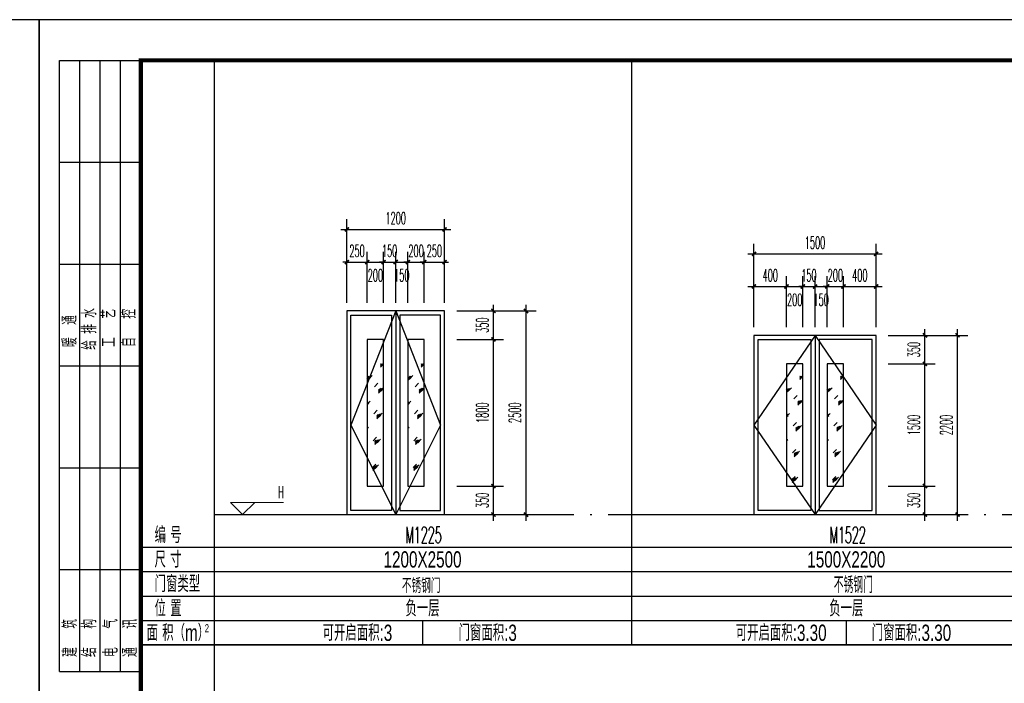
# Model space of a CAD drawing. Extents: x 1779708 to 7299578, y -1121471 to 88434.
# Tile 853 of 1056: x 6559686 to 6571778, y -952296 to -944150. Entities that reach past the tile are written whole.
import ezdxf
from ezdxf.enums import TextEntityAlignment as Align

# ---------------------------------------------------------------- set-up
doc = ezdxf.new("R2010")
doc.units = 0
doc.header["$LTSCALE"] = 1000
doc.header["$MEASUREMENT"] = 0
doc.linetypes.add('DOTE', pattern=[2.42, 2, -0.2, 0.02, -0.2])
doc.layers.get('0').update_dxf_attribs({"linetype": 'CONTINUOUS'})
doc.layers.get('Defpoints').update_dxf_attribs({"linetype": 'CONTINUOUS'})
doc.layers.add('DIM_ELEV', color=3, linetype='CONTINUOUS', lineweight=13)
for name, color, linetype in [('DOTE', 1, 'DOTE'), ('NONE', 7, 'CONTINUOUS'), ('PUB_DIM', 3, 'CONTINUOUS'), ('PUB_TAB', 7, 'CONTINUOUS'), ('PUB_TEXT', 7, 'CONTINUOUS'), ('PUB_TITLE', 4, 'CONTINUOUS'), ('WINDOW', 2, 'CONTINUOUS'), ('可见线', 6, 'CONTINUOUS')]:
    doc.layers.add(name, color=color, linetype=linetype)
doc.styles.add('_TCH_DIM', font='SIMPLEX.shx', dxfattribs={"width": 0.7, "bigfont": 'GBCBIG.shx'})
doc.styles.add('_TCH_DIM_T3', font='SIMPLEX.shx', dxfattribs={"width": 0.494118, "bigfont": 'GBCBIG.shx'})
doc.styles.add('dim_font', font='SIMPLEX.shx', dxfattribs={"width": 0.8})
doc.styles.get("Standard").update_dxf_attribs({"font": 'GBENOR', "bigfont": 'GBCBIG'})
doc.styles.add('华正字体', font='huazheng.shx', dxfattribs={"width": 0.7, "bigfont": 'hztxt.shx'})
doc.dimstyles.new('_TCH_ARCH&&50', dxfattribs={"dimtxt": 148.75, "dimasz": 50, "dimexe": 125, "dimexo": 150, "dimgap": 63.125, "dimtad": 1, "dimdec": 0, "dimzin": 0, "dimdsep": 46, "dimtxsty": '_TCH_DIM_T3', "dimblk": 'ARCHTICK', "dimcen": 0.09, "dimdle": 75, "dimclrt": 7, "dimazin": 2, "dimtfac": 1, "dimtdec": 0, "dimtix": 1, "dimtmove": 2, "dimatfit": 3, "dimfxl": 250, "dimtolj": 1, "dimtzin": 0, "dimarcsym": 0})

# ---------------------------------------------------------------- blocks, each defined once
blk = doc.blocks.new('$titleblk$00000095')
for p, q in [((-150, 20), (-150, 0)), ((-150, 20), (0, 20)), ((-125, 20), (-125, 0)), ((-100, 20), (-100, 0)), ((-75, 20), (-75, 0)), ((-75, 20), (-75, 0)), ((-50, 20), (-50, 0)), ((-25, 20), (-25, 0)), ((0, 20), (0, 0)), ((-150, 15), (-75, 15)), ((-75, 15), (0, 15)), ((-150, 10), (-75, 10)), ((-75, 10), (0, 10)), ((-150, 5), (-75, 5)), ((-75, 5), (0, 5))]:
    blk.add_line(p, q)
at = {"width": 0.8}
for s, p in [('建   筑', (-146.45, 15.65)), ('暖  通', (-70.35, 15.73)), ('结   构', (-146.45, 10.91)), ('给 排 水', (-71.03, 10.9)), ('电   气', (-146.45, 5.65)), ('工   艺', (-70.35, 6.13)), ('自   控', (-70.35, 1.24)), ('通   讯', (-146.45, 0.88))]:
    blk.add_text(s, height=3.509, dxfattribs=at).set_placement(p)
blk = doc.blocks.new('A$C3D8761CE')
at = {"layer": 'PUB_TITLE'}
blk.add_lwpolyline([(0, 0), (84100, 0), (84100, 59400), (0, 59400)], close=True, dxfattribs=at)
at = {"layer": 'PUB_TITLE', "const_width": 100}
blk.add_lwpolyline([(2500, 1000), (83100, 1000), (83100, 58400), (2500, 58400)], close=True, dxfattribs=at)
at = {"layer": 'PUB_TITLE', "xscale": 99.99999962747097, "yscale": 100.0000007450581, "zscale": 99.99999962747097, "rotation": 90}
blk.add_blockref('$titleblk$00000095', (2500, 58400), dxfattribs=at)
blk = doc.blocks.new('_ArchTick')
at = {"color": 0, "linetype": 'ByBlock', "const_width": 0.4}
blk.add_lwpolyline([(-0.5, -0.5), (0.5, 0.5)], dxfattribs=at)
blk = doc.blocks.new('*D3019')
at = {"layer": 'Defpoints', "color": 0, "transparency": 16777216}
for p in [(6570204, -947425), (6569804, -948075), (6570204, -948075)]:
    blk.add_point(p, dxfattribs=at)
at = {"layer": 'PUB_DIM', "color": 0, "lineweight": -2, "transparency": 16777216}
for p, q in [((6569804, -947925), (6569804, -947300)), ((6570204, -947925), (6570204, -947300)), ((6569729, -947425), (6570279, -947425))]:
    blk.add_line(p, q, dxfattribs=at)
at = {"layer": 'PUB_DIM', "color": 0, "lineweight": -2, "transparency": 16777216, "xscale": 50, "yscale": 50, "zscale": 50, "rotation": 180}
blk.add_blockref('_ArchTick', (6569804, -947425), dxfattribs=at)
at = {"layer": 'PUB_DIM', "color": 0, "lineweight": -2, "transparency": 16777216, "xscale": 50, "yscale": 50, "zscale": 50}
blk.add_blockref('_ArchTick', (6570204, -947425), dxfattribs=at)
at = {"layer": 'PUB_DIM', "color": 7, "transparency": 16777216, "insert": (6570004, -947288), "char_height": 148.8, "attachment_point": 5, "style": '_TCH_DIM_T3'}
blk.add_mtext('\\A1;400', dxfattribs=at)
blk = doc.blocks.new('*D3020')
at = {"layer": 'Defpoints', "color": 0, "transparency": 16777216}
for p in [(6569804, -947425), (6569604, -948075), (6569804, -948075)]:
    blk.add_point(p, dxfattribs=at)
at = {"layer": 'PUB_DIM', "color": 0, "lineweight": -2, "transparency": 16777216}
for p, q in [((6569604, -947925), (6569604, -947300)), ((6569804, -947925), (6569804, -947300)), ((6569604, -947425), (6569554, -947425)), ((6569604, -947425), (6569804, -947425)), ((6569804, -947425), (6569854, -947425))]:
    blk.add_line(p, q, dxfattribs=at)
at = {"layer": 'PUB_DIM', "color": 0, "lineweight": -2, "transparency": 16777216, "xscale": 50, "yscale": 50, "zscale": 50}
blk.add_blockref('_ArchTick', (6569604, -947425), dxfattribs=at)
at = {"layer": 'PUB_DIM', "color": 0, "lineweight": -2, "transparency": 16777216, "xscale": 50, "yscale": 50, "zscale": 50, "rotation": 180}
blk.add_blockref('_ArchTick', (6569804, -947425), dxfattribs=at)
at = {"layer": 'PUB_DIM', "color": 7, "transparency": 16777216, "insert": (6569704, -947288), "char_height": 148.8, "attachment_point": 5, "style": '_TCH_DIM_T3'}
blk.add_mtext('\\A1;200', dxfattribs=at)
blk = doc.blocks.new('*D3021')
at = {"layer": 'Defpoints', "color": 0, "transparency": 16777216}
for p in [(6569604, -947425), (6569454, -948075), (6569604, -948075)]:
    blk.add_point(p, dxfattribs=at)
at = {"layer": 'PUB_DIM', "color": 0, "lineweight": -2, "transparency": 16777216}
for p, q in [((6569454, -947925), (6569454, -947300)), ((6569604, -947925), (6569604, -947300)), ((6569379, -947425), (6569679, -947425))]:
    blk.add_line(p, q, dxfattribs=at)
at = {"layer": 'PUB_DIM', "color": 0, "lineweight": -2, "transparency": 16777216, "xscale": 50, "yscale": 50, "zscale": 50, "rotation": 180}
blk.add_blockref('_ArchTick', (6569454, -947425), dxfattribs=at)
at = {"layer": 'PUB_DIM', "color": 0, "lineweight": -2, "transparency": 16777216, "xscale": 50, "yscale": 50, "zscale": 50}
blk.add_blockref('_ArchTick', (6569604, -947425), dxfattribs=at)
at = {"layer": 'PUB_DIM', "color": 7, "transparency": 16777216, "insert": (6569529, -947588), "char_height": 148.8, "attachment_point": 5, "style": '_TCH_DIM_T3'}
blk.add_mtext('\\A1;150', dxfattribs=at)
blk = doc.blocks.new('*D3022')
at = {"layer": 'Defpoints', "color": 0, "transparency": 16777216}
for p in [(6569454, -947425), (6569304, -948075), (6569454, -948075)]:
    blk.add_point(p, dxfattribs=at)
at = {"layer": 'PUB_DIM', "color": 0, "lineweight": -2, "transparency": 16777216}
for p, q in [((6569304, -947925), (6569304, -947300)), ((6569454, -947925), (6569454, -947300)), ((6569304, -947425), (6569254, -947425)), ((6569304, -947425), (6569454, -947425)), ((6569454, -947425), (6569504, -947425))]:
    blk.add_line(p, q, dxfattribs=at)
at = {"layer": 'PUB_DIM', "color": 0, "lineweight": -2, "transparency": 16777216, "xscale": 50, "yscale": 50, "zscale": 50}
blk.add_blockref('_ArchTick', (6569304, -947425), dxfattribs=at)
at = {"layer": 'PUB_DIM', "color": 0, "lineweight": -2, "transparency": 16777216, "xscale": 50, "yscale": 50, "zscale": 50, "rotation": 180}
blk.add_blockref('_ArchTick', (6569454, -947425), dxfattribs=at)
at = {"layer": 'PUB_DIM', "color": 7, "transparency": 16777216, "insert": (6569379, -947288), "char_height": 148.8, "attachment_point": 5, "style": '_TCH_DIM_T3'}
blk.add_mtext('\\A1;150', dxfattribs=at)
blk = doc.blocks.new('*D3023')
at = {"layer": 'Defpoints', "color": 0, "transparency": 16777216}
for p in [(6569304, -947425), (6569104, -948075), (6569304, -948075)]:
    blk.add_point(p, dxfattribs=at)
at = {"layer": 'PUB_DIM', "color": 0, "lineweight": -2, "transparency": 16777216}
for p, q in [((6569104, -947925), (6569104, -947300)), ((6569304, -947925), (6569304, -947300)), ((6569029, -947425), (6569379, -947425))]:
    blk.add_line(p, q, dxfattribs=at)
at = {"layer": 'PUB_DIM', "color": 0, "lineweight": -2, "transparency": 16777216, "xscale": 50, "yscale": 50, "zscale": 50, "rotation": 180}
blk.add_blockref('_ArchTick', (6569104, -947425), dxfattribs=at)
at = {"layer": 'PUB_DIM', "color": 0, "lineweight": -2, "transparency": 16777216, "xscale": 50, "yscale": 50, "zscale": 50}
blk.add_blockref('_ArchTick', (6569304, -947425), dxfattribs=at)
at = {"layer": 'PUB_DIM', "color": 7, "transparency": 16777216, "insert": (6569204, -947588), "char_height": 148.8, "attachment_point": 5, "style": '_TCH_DIM_T3'}
blk.add_mtext('\\A1;200', dxfattribs=at)
blk = doc.blocks.new('*D3024')
at = {"layer": 'Defpoints', "color": 0, "transparency": 16777216}
for p in [(6569104, -947425), (6568704, -948075), (6569104, -948075)]:
    blk.add_point(p, dxfattribs=at)
at = {"layer": 'PUB_DIM', "color": 0, "lineweight": -2, "transparency": 16777216}
for p, q in [((6568704, -947925), (6568704, -947300)), ((6569104, -947925), (6569104, -947300)), ((6568629, -947425), (6569179, -947425))]:
    blk.add_line(p, q, dxfattribs=at)
at = {"layer": 'PUB_DIM', "color": 0, "lineweight": -2, "transparency": 16777216, "xscale": 50, "yscale": 50, "zscale": 50, "rotation": 180}
blk.add_blockref('_ArchTick', (6568704, -947425), dxfattribs=at)
at = {"layer": 'PUB_DIM', "color": 0, "lineweight": -2, "transparency": 16777216, "xscale": 50, "yscale": 50, "zscale": 50}
blk.add_blockref('_ArchTick', (6569104, -947425), dxfattribs=at)
at = {"layer": 'PUB_DIM', "color": 7, "transparency": 16777216, "insert": (6568904, -947288), "char_height": 148.8, "attachment_point": 5, "style": '_TCH_DIM_T3'}
blk.add_mtext('\\A1;400', dxfattribs=at)
blk = doc.blocks.new('*D3025')
at = {"layer": 'Defpoints', "color": 0, "transparency": 16777216}
for p in [(6570204, -947025), (6568704, -947925), (6570204, -947925)]:
    blk.add_point(p, dxfattribs=at)
at = {"layer": 'PUB_DIM', "color": 0, "lineweight": -2, "transparency": 16777216}
for p, q in [((6568704, -947775), (6568704, -946900)), ((6570204, -947775), (6570204, -946900)), ((6568629, -947025), (6570279, -947025))]:
    blk.add_line(p, q, dxfattribs=at)
at = {"layer": 'PUB_DIM', "color": 0, "lineweight": -2, "transparency": 16777216, "xscale": 50, "yscale": 50, "zscale": 50, "rotation": 180}
blk.add_blockref('_ArchTick', (6568704, -947025), dxfattribs=at)
at = {"layer": 'PUB_DIM', "color": 0, "lineweight": -2, "transparency": 16777216, "xscale": 50, "yscale": 50, "zscale": 50}
blk.add_blockref('_ArchTick', (6570204, -947025), dxfattribs=at)
at = {"layer": 'PUB_DIM', "color": 7, "transparency": 16777216, "insert": (6569454, -946887), "char_height": 148.8, "attachment_point": 5, "style": '_TCH_DIM_T3'}
blk.add_mtext('\\A1;1500', dxfattribs=at)
blk = doc.blocks.new('*D3050')
at = {"layer": 'Defpoints', "color": 0, "transparency": 16777216}
for p in [(6570204, -949875), (6570804, -949875), (6570204, -950225)]:
    blk.add_point(p, dxfattribs=at)
at = {"layer": 'PUB_DIM', "color": 0, "lineweight": -2, "transparency": 16777216}
for p, q in [((6570354, -949875), (6570929, -949875)), ((6570804, -950300), (6570804, -949800)), ((6570354, -950225), (6570929, -950225))]:
    blk.add_line(p, q, dxfattribs=at)
at = {"layer": 'PUB_DIM', "color": 0, "lineweight": -2, "transparency": 16777216, "xscale": 50, "yscale": 50, "zscale": 50}
for p, rotation in [((6570804, -949875), 90), ((6570804, -950225), 270)]:
    blk.add_blockref('_ArchTick', p, dxfattribs=dict(at, rotation=rotation))
at = {"layer": 'PUB_DIM', "color": 7, "transparency": 16777216, "insert": (6570666, -950050), "char_height": 148.8, "attachment_point": 5, "rotation": 90, "style": '_TCH_DIM_T3'}
blk.add_mtext('\\A1;350', dxfattribs=at)
blk = doc.blocks.new('*D3051')
at = {"layer": 'Defpoints', "color": 0, "transparency": 16777216}
for p in [(6570204, -948375), (6570804, -948375), (6570204, -949875)]:
    blk.add_point(p, dxfattribs=at)
at = {"layer": 'PUB_DIM', "color": 0, "lineweight": -2, "transparency": 16777216}
for p, q in [((6570804, -949950), (6570804, -948300)), ((6570354, -948375), (6570929, -948375)), ((6570354, -949875), (6570929, -949875))]:
    blk.add_line(p, q, dxfattribs=at)
at = {"layer": 'PUB_DIM', "color": 0, "lineweight": -2, "transparency": 16777216, "xscale": 50, "yscale": 50, "zscale": 50}
for p, rotation in [((6570804, -948375), 90), ((6570804, -949875), 270)]:
    blk.add_blockref('_ArchTick', p, dxfattribs=dict(at, rotation=rotation))
at = {"layer": 'PUB_DIM', "color": 7, "transparency": 16777216, "insert": (6570666, -949125), "char_height": 148.8, "attachment_point": 5, "rotation": 90, "style": '_TCH_DIM_T3'}
blk.add_mtext('\\A1;1500', dxfattribs=at)
blk = doc.blocks.new('*D3052')
at = {"layer": 'Defpoints', "color": 0, "transparency": 16777216}
for p in [(6570204, -948025), (6570804, -948025), (6570204, -948375)]:
    blk.add_point(p, dxfattribs=at)
at = {"layer": 'PUB_DIM', "color": 0, "lineweight": -2, "transparency": 16777216}
for p, q in [((6570804, -948450), (6570804, -947950)), ((6570354, -948025), (6570929, -948025)), ((6570354, -948375), (6570929, -948375))]:
    blk.add_line(p, q, dxfattribs=at)
at = {"layer": 'PUB_DIM', "color": 0, "lineweight": -2, "transparency": 16777216, "xscale": 50, "yscale": 50, "zscale": 50}
for p, rotation in [((6570804, -948025), 90), ((6570804, -948375), 270)]:
    blk.add_blockref('_ArchTick', p, dxfattribs=dict(at, rotation=rotation))
at = {"layer": 'PUB_DIM', "color": 7, "transparency": 16777216, "insert": (6570666, -948200), "char_height": 148.8, "attachment_point": 5, "rotation": 90, "style": '_TCH_DIM_T3'}
blk.add_mtext('\\A1;350', dxfattribs=at)
blk = doc.blocks.new('*D3053')
at = {"layer": 'Defpoints', "color": 0, "transparency": 16777216}
for p in [(6570354, -948025), (6571204, -948025), (6570354, -950225)]:
    blk.add_point(p, dxfattribs=at)
at = {"layer": 'PUB_DIM', "color": 0, "lineweight": -2, "transparency": 16777216}
for p, q in [((6571204, -950300), (6571204, -947950)), ((6570504, -948025), (6571329, -948025)), ((6570504, -950225), (6571329, -950225))]:
    blk.add_line(p, q, dxfattribs=at)
at = {"layer": 'PUB_DIM', "color": 0, "lineweight": -2, "transparency": 16777216, "xscale": 50, "yscale": 50, "zscale": 50}
for p, rotation in [((6571204, -948025), 90), ((6571204, -950225), 270)]:
    blk.add_blockref('_ArchTick', p, dxfattribs=dict(at, rotation=rotation))
at = {"layer": 'PUB_DIM', "color": 7, "transparency": 16777216, "insert": (6571066, -949125), "char_height": 148.8, "attachment_point": 5, "rotation": 90, "style": '_TCH_DIM_T3'}
blk.add_mtext('\\A1;2200', dxfattribs=at)
blk = doc.blocks.new('*D3089')
at = {"layer": 'Defpoints', "color": 0, "transparency": 16777216}
for p in [(6564904, -947125), (6564654, -947775), (6564904, -947775)]:
    blk.add_point(p, dxfattribs=at)
at = {"layer": 'PUB_DIM', "color": 0, "lineweight": -2, "transparency": 16777216}
for p, q in [((6564654, -947625), (6564654, -947000)), ((6564904, -947625), (6564904, -947000)), ((6564654, -947125), (6564604, -947125)), ((6564654, -947125), (6564904, -947125)), ((6564904, -947125), (6564954, -947125))]:
    blk.add_line(p, q, dxfattribs=at)
at = {"layer": 'PUB_DIM', "color": 0, "lineweight": -2, "transparency": 16777216, "xscale": 50, "yscale": 50, "zscale": 50}
blk.add_blockref('_ArchTick', (6564654, -947125), dxfattribs=at)
at = {"layer": 'PUB_DIM', "color": 0, "lineweight": -2, "transparency": 16777216, "xscale": 50, "yscale": 50, "zscale": 50, "rotation": 180}
blk.add_blockref('_ArchTick', (6564904, -947125), dxfattribs=at)
at = {"layer": 'PUB_DIM', "color": 7, "transparency": 16777216, "insert": (6564779, -946988), "char_height": 148.8, "attachment_point": 5, "style": '_TCH_DIM_T3'}
blk.add_mtext('\\A1;250', dxfattribs=at)
blk = doc.blocks.new('*D3090')
at = {"layer": 'Defpoints', "color": 0, "transparency": 16777216}
for p in [(6564654, -947125), (6564454, -947775), (6564654, -947775)]:
    blk.add_point(p, dxfattribs=at)
at = {"layer": 'PUB_DIM', "color": 0, "lineweight": -2, "transparency": 16777216}
for p, q in [((6564454, -947625), (6564454, -947000)), ((6564654, -947625), (6564654, -947000)), ((6564454, -947125), (6564404, -947125)), ((6564454, -947125), (6564654, -947125)), ((6564654, -947125), (6564704, -947125))]:
    blk.add_line(p, q, dxfattribs=at)
at = {"layer": 'PUB_DIM', "color": 0, "lineweight": -2, "transparency": 16777216, "xscale": 50, "yscale": 50, "zscale": 50}
blk.add_blockref('_ArchTick', (6564454, -947125), dxfattribs=at)
at = {"layer": 'PUB_DIM', "color": 0, "lineweight": -2, "transparency": 16777216, "xscale": 50, "yscale": 50, "zscale": 50, "rotation": 180}
blk.add_blockref('_ArchTick', (6564654, -947125), dxfattribs=at)
at = {"layer": 'PUB_DIM', "color": 7, "transparency": 16777216, "insert": (6564554, -946988), "char_height": 148.8, "attachment_point": 5, "style": '_TCH_DIM_T3'}
blk.add_mtext('\\A1;200', dxfattribs=at)
blk = doc.blocks.new('*D3091')
at = {"layer": 'Defpoints', "color": 0, "transparency": 16777216}
for p in [(6564454, -947125), (6564304, -947775), (6564454, -947775)]:
    blk.add_point(p, dxfattribs=at)
at = {"layer": 'PUB_DIM', "color": 0, "lineweight": -2, "transparency": 16777216}
for p, q in [((6564304, -947625), (6564304, -947000)), ((6564454, -947625), (6564454, -947000)), ((6564229, -947125), (6564529, -947125))]:
    blk.add_line(p, q, dxfattribs=at)
at = {"layer": 'PUB_DIM', "color": 0, "lineweight": -2, "transparency": 16777216, "xscale": 50, "yscale": 50, "zscale": 50, "rotation": 180}
blk.add_blockref('_ArchTick', (6564304, -947125), dxfattribs=at)
at = {"layer": 'PUB_DIM', "color": 0, "lineweight": -2, "transparency": 16777216, "xscale": 50, "yscale": 50, "zscale": 50}
blk.add_blockref('_ArchTick', (6564454, -947125), dxfattribs=at)
at = {"layer": 'PUB_DIM', "color": 7, "transparency": 16777216, "insert": (6564379, -947288), "char_height": 148.8, "attachment_point": 5, "style": '_TCH_DIM_T3'}
blk.add_mtext('\\A1;150', dxfattribs=at)
blk = doc.blocks.new('*D3092')
at = {"layer": 'Defpoints', "color": 0, "transparency": 16777216}
for p in [(6564304, -947125), (6564154, -947775), (6564304, -947775)]:
    blk.add_point(p, dxfattribs=at)
at = {"layer": 'PUB_DIM', "color": 0, "lineweight": -2, "transparency": 16777216}
for p, q in [((6564154, -947625), (6564154, -947000)), ((6564304, -947625), (6564304, -947000)), ((6564154, -947125), (6564104, -947125)), ((6564154, -947125), (6564304, -947125)), ((6564304, -947125), (6564354, -947125))]:
    blk.add_line(p, q, dxfattribs=at)
at = {"layer": 'PUB_DIM', "color": 0, "lineweight": -2, "transparency": 16777216, "xscale": 50, "yscale": 50, "zscale": 50}
blk.add_blockref('_ArchTick', (6564154, -947125), dxfattribs=at)
at = {"layer": 'PUB_DIM', "color": 0, "lineweight": -2, "transparency": 16777216, "xscale": 50, "yscale": 50, "zscale": 50, "rotation": 180}
blk.add_blockref('_ArchTick', (6564304, -947125), dxfattribs=at)
at = {"layer": 'PUB_DIM', "color": 7, "transparency": 16777216, "insert": (6564229, -946988), "char_height": 148.8, "attachment_point": 5, "style": '_TCH_DIM_T3'}
blk.add_mtext('\\A1;150', dxfattribs=at)
blk = doc.blocks.new('*D3093')
at = {"layer": 'Defpoints', "color": 0, "transparency": 16777216}
for p in [(6564154, -947125), (6563954, -947775), (6564154, -947775)]:
    blk.add_point(p, dxfattribs=at)
at = {"layer": 'PUB_DIM', "color": 0, "lineweight": -2, "transparency": 16777216}
for p, q in [((6563954, -947625), (6563954, -947000)), ((6564154, -947625), (6564154, -947000)), ((6563879, -947125), (6564229, -947125))]:
    blk.add_line(p, q, dxfattribs=at)
at = {"layer": 'PUB_DIM', "color": 0, "lineweight": -2, "transparency": 16777216, "xscale": 50, "yscale": 50, "zscale": 50, "rotation": 180}
blk.add_blockref('_ArchTick', (6563954, -947125), dxfattribs=at)
at = {"layer": 'PUB_DIM', "color": 0, "lineweight": -2, "transparency": 16777216, "xscale": 50, "yscale": 50, "zscale": 50}
blk.add_blockref('_ArchTick', (6564154, -947125), dxfattribs=at)
at = {"layer": 'PUB_DIM', "color": 7, "transparency": 16777216, "insert": (6564054, -947288), "char_height": 148.8, "attachment_point": 5, "style": '_TCH_DIM_T3'}
blk.add_mtext('\\A1;200', dxfattribs=at)
blk = doc.blocks.new('*D3094')
at = {"layer": 'Defpoints', "color": 0, "transparency": 16777216}
for p in [(6563954, -947125), (6563704, -947775), (6563954, -947775)]:
    blk.add_point(p, dxfattribs=at)
at = {"layer": 'PUB_DIM', "color": 0, "lineweight": -2, "transparency": 16777216}
for p, q in [((6563704, -947625), (6563704, -947000)), ((6563954, -947625), (6563954, -947000)), ((6563704, -947125), (6563654, -947125)), ((6563704, -947125), (6563954, -947125)), ((6563954, -947125), (6564004, -947125))]:
    blk.add_line(p, q, dxfattribs=at)
at = {"layer": 'PUB_DIM', "color": 0, "lineweight": -2, "transparency": 16777216, "xscale": 50, "yscale": 50, "zscale": 50}
blk.add_blockref('_ArchTick', (6563704, -947125), dxfattribs=at)
at = {"layer": 'PUB_DIM', "color": 0, "lineweight": -2, "transparency": 16777216, "xscale": 50, "yscale": 50, "zscale": 50, "rotation": 180}
blk.add_blockref('_ArchTick', (6563954, -947125), dxfattribs=at)
at = {"layer": 'PUB_DIM', "color": 7, "transparency": 16777216, "insert": (6563829, -946988), "char_height": 148.8, "attachment_point": 5, "style": '_TCH_DIM_T3'}
blk.add_mtext('\\A1;250', dxfattribs=at)
blk = doc.blocks.new('*D3095')
at = {"layer": 'Defpoints', "color": 0, "transparency": 16777216}
for p in [(6564904, -949875), (6565504, -949875), (6564904, -950225)]:
    blk.add_point(p, dxfattribs=at)
at = {"layer": 'PUB_DIM', "color": 0, "lineweight": -2, "transparency": 16777216}
for p, q in [((6565054, -949875), (6565629, -949875)), ((6565504, -950300), (6565504, -949800)), ((6565054, -950225), (6565629, -950225))]:
    blk.add_line(p, q, dxfattribs=at)
at = {"layer": 'PUB_DIM', "color": 0, "lineweight": -2, "transparency": 16777216, "xscale": 50, "yscale": 50, "zscale": 50}
for p, rotation in [((6565504, -949875), 90), ((6565504, -950225), 270)]:
    blk.add_blockref('_ArchTick', p, dxfattribs=dict(at, rotation=rotation))
at = {"layer": 'PUB_DIM', "color": 7, "transparency": 16777216, "insert": (6565367, -950050), "char_height": 148.8, "attachment_point": 5, "rotation": 90, "style": '_TCH_DIM_T3'}
blk.add_mtext('\\A1;350', dxfattribs=at)
blk = doc.blocks.new('*D3096')
at = {"layer": 'Defpoints', "color": 0, "transparency": 16777216}
for p in [(6564904, -948075), (6565504, -948075), (6564904, -949875)]:
    blk.add_point(p, dxfattribs=at)
at = {"layer": 'PUB_DIM', "color": 0, "lineweight": -2, "transparency": 16777216}
for p, q in [((6565054, -948075), (6565629, -948075)), ((6565504, -949950), (6565504, -948000)), ((6565054, -949875), (6565629, -949875))]:
    blk.add_line(p, q, dxfattribs=at)
at = {"layer": 'PUB_DIM', "color": 0, "lineweight": -2, "transparency": 16777216, "xscale": 50, "yscale": 50, "zscale": 50}
for p, rotation in [((6565504, -948075), 90), ((6565504, -949875), 270)]:
    blk.add_blockref('_ArchTick', p, dxfattribs=dict(at, rotation=rotation))
at = {"layer": 'PUB_DIM', "color": 7, "transparency": 16777216, "insert": (6565367, -948975), "char_height": 148.8, "attachment_point": 5, "rotation": 90, "style": '_TCH_DIM_T3'}
blk.add_mtext('\\A1;1800', dxfattribs=at)
blk = doc.blocks.new('*D3097')
at = {"layer": 'Defpoints', "color": 0, "transparency": 16777216}
for p in [(6564904, -947725), (6565504, -947725), (6564904, -948075)]:
    blk.add_point(p, dxfattribs=at)
at = {"layer": 'PUB_DIM', "color": 0, "lineweight": -2, "transparency": 16777216}
for p, q in [((6565504, -948150), (6565504, -947650)), ((6565054, -947725), (6565629, -947725)), ((6565054, -948075), (6565629, -948075))]:
    blk.add_line(p, q, dxfattribs=at)
at = {"layer": 'PUB_DIM', "color": 0, "lineweight": -2, "transparency": 16777216, "xscale": 50, "yscale": 50, "zscale": 50}
for p, rotation in [((6565504, -947725), 90), ((6565504, -948075), 270)]:
    blk.add_blockref('_ArchTick', p, dxfattribs=dict(at, rotation=rotation))
at = {"layer": 'PUB_DIM', "color": 7, "transparency": 16777216, "insert": (6565367, -947900), "char_height": 148.8, "attachment_point": 5, "rotation": 90, "style": '_TCH_DIM_T3'}
blk.add_mtext('\\A1;350', dxfattribs=at)
blk = doc.blocks.new('*D3098')
at = {"layer": 'Defpoints', "color": 0, "transparency": 16777216}
for p in [(6564904, -946725), (6563704, -947625), (6564904, -947625)]:
    blk.add_point(p, dxfattribs=at)
at = {"layer": 'PUB_DIM', "color": 0, "lineweight": -2, "transparency": 16777216}
for p, q in [((6563704, -947475), (6563704, -946600)), ((6564904, -947475), (6564904, -946600)), ((6563629, -946725), (6564979, -946725))]:
    blk.add_line(p, q, dxfattribs=at)
at = {"layer": 'PUB_DIM', "color": 0, "lineweight": -2, "transparency": 16777216, "xscale": 50, "yscale": 50, "zscale": 50, "rotation": 180}
blk.add_blockref('_ArchTick', (6563704, -946725), dxfattribs=at)
at = {"layer": 'PUB_DIM', "color": 0, "lineweight": -2, "transparency": 16777216, "xscale": 50, "yscale": 50, "zscale": 50}
blk.add_blockref('_ArchTick', (6564904, -946725), dxfattribs=at)
at = {"layer": 'PUB_DIM', "color": 7, "transparency": 16777216, "insert": (6564304, -946587), "char_height": 148.8, "attachment_point": 5, "style": '_TCH_DIM_T3'}
blk.add_mtext('\\A1;1200', dxfattribs=at)
blk = doc.blocks.new('*D3099')
at = {"layer": 'Defpoints', "color": 0, "transparency": 16777216}
for p in [(6565054, -947725), (6565904, -947725), (6565054, -950225)]:
    blk.add_point(p, dxfattribs=at)
at = {"layer": 'PUB_DIM', "color": 0, "lineweight": -2, "transparency": 16777216}
for p, q in [((6565904, -950300), (6565904, -947650)), ((6565204, -947725), (6566029, -947725)), ((6565204, -950225), (6566029, -950225))]:
    blk.add_line(p, q, dxfattribs=at)
at = {"layer": 'PUB_DIM', "color": 0, "lineweight": -2, "transparency": 16777216, "xscale": 50, "yscale": 50, "zscale": 50}
for p, rotation in [((6565904, -947725), 90), ((6565904, -950225), 270)]:
    blk.add_blockref('_ArchTick', p, dxfattribs=dict(at, rotation=rotation))
at = {"layer": 'PUB_DIM', "color": 7, "transparency": 16777216, "insert": (6565767, -948975), "char_height": 148.8, "attachment_point": 5, "rotation": 90, "style": '_TCH_DIM_T3'}
blk.add_mtext('\\A1;2500', dxfattribs=at)

msp = doc.modelspace()

# ---------------------------------------------------------------- hatches: boundary and pattern name
at = {"layer": 'WINDOW'}
h = msp.add_hatch(dxfattribs=at)
h.set_pattern_fill('玻璃1', color=114, scale=30, style=0)
h.set_pattern_definition([(45, (1397891.55, 322736.14), (-146.965073, 146.965073), [67.2, -172.8]), (45, (1397920.35, 322748.14), (-146.965073, 146.965073), [28.8, -211.2]), (45, (1397891.55, 322748.14), (-146.965073, 146.965073), [48, -192]), (45, (1397905.95, 322736.14), (161.220346, -161.220346), [60, -180]), (45, (1397891.55, 322724.14), (-146.965073, 146.965073), [96, -144]), (45, (1397891.55, 322760.14), (-146.965073, 146.965073), [24, -216])])
h.paths.add_polyline_path([(6563954, -949875.2), (6564154, -949875.2), (6564154, -948375.2), (6563954, -948375.2)])
h = msp.add_hatch(dxfattribs=at)
h.set_pattern_fill('玻璃1', color=114, scale=30, style=0)
h.set_pattern_definition([(45, (1398391.55, 322736.14), (-146.965073, 146.965073), [67.2, -172.8]), (45, (1398420.35, 322748.14), (-146.965073, 146.965073), [28.8, -211.2]), (45, (1398391.55, 322748.14), (-146.965073, 146.965073), [48, -192]), (45, (1398405.95, 322736.14), (161.220346, -161.220346), [60, -180]), (45, (1398391.55, 322724.14), (-146.965073, 146.965073), [96, -144]), (45, (1398391.55, 322760.14), (-146.965073, 146.965073), [24, -216])])
h.paths.add_polyline_path([(6564454, -949875.2), (6564654, -949875.2), (6564654, -948375.2), (6564454, -948375.2)])
h = msp.add_hatch(dxfattribs=at)
h.set_pattern_fill('玻璃1', color=114, scale=30, style=0)
h.set_pattern_definition([(45, (1403041.3, 322586.14), (-146.965073, 146.965073), [67.2, -172.8]), (45, (1403070.1, 322598.14), (-146.965073, 146.965073), [28.8, -211.2]), (45, (1403041.3, 322598.14), (-146.965073, 146.965073), [48, -192]), (45, (1403055.7, 322586.14), (161.220346, -161.220346), [60, -180]), (45, (1403041.3, 322574.14), (-146.965073, 146.965073), [96, -144]), (45, (1403041.3, 322610.14), (-146.965073, 146.965073), [24, -216])])
h.paths.add_polyline_path([(6569103.7, -950025.2), (6569303.7, -950025.2), (6569303.7, -948525.2), (6569103.7, -948525.2)])
h = msp.add_hatch(dxfattribs=at)
h.set_pattern_fill('玻璃1', color=114, scale=30, style=0)
h.set_pattern_definition([(45, (1403541.3, 322586.14), (-146.965073, 146.965073), [67.2, -172.8]), (45, (1403570.1, 322598.14), (-146.965073, 146.965073), [28.8, -211.2]), (45, (1403541.3, 322598.14), (-146.965073, 146.965073), [48, -192]), (45, (1403555.7, 322586.14), (161.220346, -161.220346), [60, -180]), (45, (1403541.3, 322574.14), (-146.965073, 146.965073), [96, -144]), (45, (1403541.3, 322610.14), (-146.965073, 146.965073), [24, -216])])
h.paths.add_polyline_path([(6569603.7, -950025.2), (6569803.7, -950025.2), (6569803.7, -948525.2), (6569603.7, -948525.2)])

# ---------------------------------------------------------------- linework, layer by layer
for p, q in [((6561173.1, -944650.2), (6561173.1, -973350.2)), ((6597973.1, -951825.2), (6561173.1, -951825.2)), ((6597973.1, -951825.2), (6561173.1, -951825.2))]:
    msp.add_line(p, q)
at = {"layer": 'DIM_ELEV'}
for p, q in [((6562423.1, -950225.2), (6562273.1, -950075.2)), ((6562273.1, -950075.2), (6562924.6, -950075.2)), ((6562423.1, -950225.2), (6562573.1, -950075.2)), ((6562073.1, -950225.2), (6562573.1, -950225.2))]:
    msp.add_line(p, q, dxfattribs=at)
at = {"layer": 'DOTE'}
msp.add_line((6562073.1, -950225.2), (6597973.1, -950225.2), dxfattribs=at)
at = {"layer": 'PUB_TAB'}
for p, q in [((6562073.1, -944650.2), (6562073.1, -973350.2)), ((6567201.6, -944650.2), (6567201.6, -951825.2)), ((6561173.1, -950625.2), (6597973.1, -950625.2)), ((6561173.1, -950925.2), (6597973.1, -950925.2)), ((6561173.1, -951225.2), (6597973.1, -951225.2)), ((6561173.1, -951525.2), (6597973.1, -951525.2)), ((6564633.5, -951525.2), (6564633.5, -951825.2)), ((6569837.9, -951525.2), (6569837.9, -951825.2)), ((6561173.1, -951825.2), (6597973.1, -951825.2))]:
    msp.add_line(p, q, dxfattribs=at)
at = {"layer": 'WINDOW'}
for p, q in [((6564304, -947725.2), (6564304, -950225.2)), ((6569453.7, -948025.2), (6569453.7, -950225.2))]:
    msp.add_line(p, q, dxfattribs=at)
for points in [[(6564904, -947725.2), (6563704, -947725.2), (6563704, -950225.2), (6564904, -950225.2)], [(6563954, -949875.2), (6564154, -949875.2), (6564154, -948075.2), (6563954, -948075.2)], [(6564454, -949875.2), (6564654, -949875.2), (6564654, -948075.2), (6564454, -948075.2)], [(6570203.7, -948025.2), (6568703.7, -948025.2), (6568703.7, -950225.2), (6570203.7, -950225.2)], [(6569103.7, -949875.2), (6569303.7, -949875.2), (6569303.7, -948375.2), (6569103.7, -948375.2)], [(6569603.7, -949875.2), (6569803.7, -949875.2), (6569803.7, -948375.2), (6569603.7, -948375.2)]]:
    msp.add_lwpolyline(points, close=True, dxfattribs=at)
at = {"layer": 'WINDOW', "color": 114}
for points in [[(6564304, -947725.2), (6563754, -949125.2), (6564304, -950225.2)], [(6564304, -947725.2), (6564854, -949125.2), (6564304, -950225.2)], [(6569453.7, -948025.2), (6568703.7, -949125.2), (6569453.7, -950225.2)], [(6569453.7, -948025.2), (6570203.7, -949125.2), (6569453.7, -950225.2)]]:
    msp.add_lwpolyline(points, dxfattribs=at)
for points in [[(6564254, -947775.2), (6564254, -950175.2), (6563754, -950175.2), (6563754, -947775.2)], [(6564354, -947775.2), (6564354, -950175.2), (6564854, -950175.2), (6564854, -947775.2)], [(6569403.7, -948075.2), (6569403.7, -950175.2), (6568753.7, -950175.2), (6568753.7, -948075.2)], [(6569503.7, -948075.2), (6569503.7, -950175.2), (6570153.7, -950175.2), (6570153.7, -948075.2)]]:
    msp.add_lwpolyline(points, close=True, dxfattribs=at)

# ---------------------------------------------------------------- block references
at = {"layer": '可见线', "xscale": 0.5, "yscale": 0.5, "zscale": 0.5}
for p in [(6517873.1, -973850.2), (6559923.1, -973850.2)]:
    msp.add_blockref('A$C3D8761CE', p, dxfattribs=at)

# ---------------------------------------------------------------- texts
at = {"layer": 'NONE', "style": 'dim_font', "width": 0.5}
for s, p in [('M1225', (6564423.2, -950574)), ('M1522', (6569632.1, -950574))]:
    msp.add_text(s, height=200, dxfattribs=at).set_placement(p)
at = {"layer": 'PUB_TAB', "style": '华正字体', "width": 0.7}
for s, p in [('1200X2500', (6564633.5, -950875.2)), ('1500X2200', (6569837.9, -950875.2)), ('负一层', (6564633.5, -951475.2)), ('负一层', (6569837.9, -951475.2)), ('可开启面积:3', (6563833.5, -951775.2)), ('门窗面积:3', (6565433.5, -951775.2)), ('可开启面积:3.30', (6569037.9, -951775.2)), ('门窗面积:3.30', (6570637.9, -951775.2))]:
    msp.add_text(s, height=200, dxfattribs=at).set_placement(p, align=Align.CENTER)
at = {"layer": 'PUB_TEXT'}
for s, height, style, width, p in [('H', 148.8, '_TCH_DIM', 0.494118, (6562860.6, -950025.1)), ('编 号', 200, '华正字体', 0.7, (6561342.1, -950575.2)), ('尺 寸', 200, '华正字体', 0.7, (6561342.1, -950875.2)), ('门窗类型', 200, '华正字体', 0.7, (6561342.1, -951175.2)), ('位 置', 200, '华正字体', 0.7, (6561342.1, -951475.2)), ('面 积（m）', 200, '华正字体', 0.7, (6561244.1, -951775.2)), ('2', 100, '华正字体', 0.7, (6561958.7, -951670.5))]:
    msp.add_text(s, height=height, dxfattribs=dict(at, style=style, width=width)).set_placement(p)
at = {"layer": 'PUB_TEXT', "style": '华正字体', "width": 0.6}
for height, p in [(180, (6564616.8, -951187.8)), (200, (6569924.2, -951187.8))]:
    msp.add_text('不锈钢门', height=height, dxfattribs=at).set_placement(p, align=Align.CENTER)

# ---------------------------------------------------------------- dimensions: what is measured, and where the dimension line sits
at = {"layer": 'PUB_DIM'}
for p1, p2, distance, picture, middle in [((6563704, -947625.2), (6564904, -947625.2), 900.4, '*D3098', (6564304, -946587.3)), ((6568703.7, -947925.2), (6570203.7, -947925.2), 900.4, '*D3025', (6569453.7, -946887.3)), ((6563704, -947775.2), (6563954, -947775.2), 650, '*D3094', (6563829, -946987.7)), ((6564154, -947775.2), (6564304, -947775.2), 650, '*D3092', (6564229, -946987.7)), ((6564454, -947775.2), (6564654, -947775.2), 650, '*D3090', (6564554, -946987.7)), ((6564654, -947775.2), (6564904, -947775.2), 650, '*D3089', (6564779, -946987.7)), ((6568703.7, -948075.2), (6569103.7, -948075.2), 650, '*D3024', (6568903.7, -947287.7)), ((6569303.7, -948075.2), (6569453.7, -948075.2), 650, '*D3022', (6569378.7, -947287.7)), ((6569603.7, -948075.2), (6569803.7, -948075.2), 650, '*D3020', (6569703.7, -947287.7)), ((6569803.7, -948075.2), (6570203.7, -948075.2), 650, '*D3019', (6570003.7, -947287.7)), ((6564904, -948075.2), (6564904, -947725.2), -600.1, '*D3097', (6565366.5, -947900.2)), ((6565054, -950225.2), (6565054, -947725.2), -850, '*D3099', (6565766.5, -948975.2)), ((6570203.7, -948375.2), (6570203.7, -948025.2), -600.1, '*D3052', (6570666.3, -948200.2)), ((6570353.7, -950225.2), (6570353.7, -948025.2), -850.1, '*D3053', (6571066.3, -949125.2)), ((6564904, -949875.2), (6564904, -948075.2), -600.1, '*D3096', (6565366.5, -948975.2)), ((6570203.7, -949875.2), (6570203.7, -948375.2), -600.1, '*D3051', (6570666.3, -949125.2)), ((6564904, -950225.2), (6564904, -949875.2), -600.1, '*D3095', (6565366.5, -950050.2)), ((6570203.7, -950225.2), (6570203.7, -949875.2), -600.1, '*D3050', (6570666.3, -950050.2))]:
    dim = msp.add_aligned_dim(p1=p1, p2=p2, distance=distance, dimstyle='_TCH_ARCH&&50', dxfattribs=at)
    dim.commit()
    dim.dimension.update_dxf_attribs({"geometry": picture, "text_midpoint": middle})
for base, p1, p2, picture, middle in [((6564154, -947125.2), (6563954, -947775.2), (6564154, -947775.2), '*D3093', (6564054, -947287.7)), ((6564454, -947125.2), (6564304, -947775.2), (6564454, -947775.2), '*D3091', (6564379, -947287.7)), ((6569303.7, -947425.2), (6569103.7, -948075.2), (6569303.7, -948075.2), '*D3023', (6569203.7, -947587.7)), ((6569603.7, -947425.2), (6569453.7, -948075.2), (6569603.7, -948075.2), '*D3021', (6569528.7, -947587.7))]:
    dim = msp.add_linear_dim(base=base, p1=p1, p2=p2, angle=0, dimstyle='_TCH_ARCH&&50', dxfattribs=at)
    dim.commit()
    dim.dimension.update_dxf_attribs({"geometry": picture, "text_midpoint": middle, "dimtype": 161})

doc.saveas('drawing.dxf')
